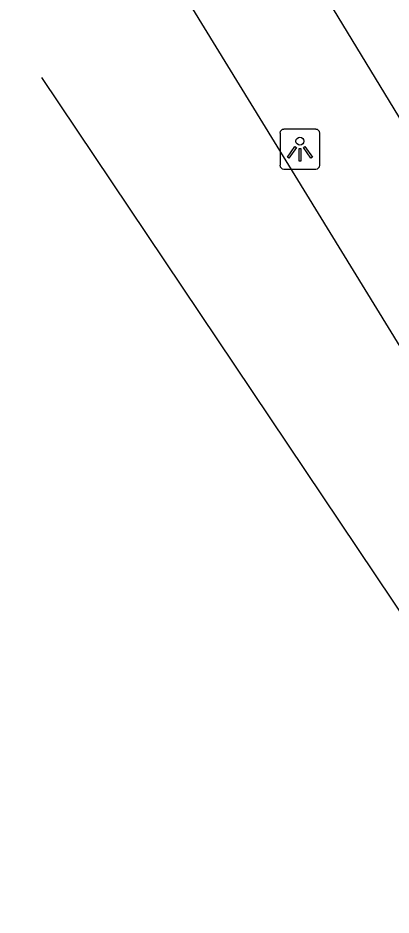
# Model space of a CAD drawing. Extents: x 160379 to 161131, y 383940 to 384849.
# Drawn here: x 160756.68 to 160766.03, y 384117.57 to 384140.05 of the extents above; entities that cross this region are included whole.
import ezdxf

# ---------------------------------------------------------------- set-up
doc = ezdxf.new("R2010")
doc.units = 0
for name, color, linetype in [('IMGEO_Fietspad_open', 7, 'Continuous'), ('IMGEO_Lichtpunt', 7, 'Continuous'), ('IMGEO_Rijbaan_lokaal_gesloten', 7, 'Continuous')]:
    doc.layers.add(name, color=color, linetype=linetype)

msp = doc.modelspace()

# ---------------------------------------------------------------- linework, layer by layer
at = {"layer": 'IMGEO_Fietspad_open'}
msp.add_lwpolyline([(160772.634, 384127.056), (160763.532, 384142.006), (160759.682, 384148.16)], dxfattribs=at)
at = {"layer": 'IMGEO_Lichtpunt'}
for p, q in [((160763.247, 384137.161), (160763.247, 384136.354)), ((160763.247, 384137.161), (160763.247, 384136.354)), ((160764.149, 384137.256), (160763.341, 384137.256)), ((160764.149, 384137.256), (160763.341, 384137.256)), ((160764.243, 384136.354), (160764.243, 384137.161)), ((160764.243, 384136.354), (160764.243, 384137.161)), ((160763.341, 384136.26), (160764.149, 384136.26)), ((160763.341, 384136.26), (160764.149, 384136.26))]:
    msp.add_line(p, q, dxfattribs=at)
for points in [[(160763.621, 384136.825), (160763.66, 384136.797), (160763.472, 384136.535), (160763.434, 384136.562), (160763.621, 384136.825)], [(160763.723, 384136.777), (160763.77, 384136.777), (160763.77, 384136.455), (160763.723, 384136.455), (160763.723, 384136.777)], [(160763.833, 384136.797), (160763.871, 384136.824), (160764.058, 384136.562), (160764.019, 384136.534), (160763.833, 384136.797)]]:
    msp.add_lwpolyline(points, dxfattribs=at)
msp.add_circle((160763.746, 384136.959), 0.0994, dxfattribs=at)
for centre, start, end in [((160763.341, 384137.161), 90, 180), ((160763.341, 384137.161), 90, 180), ((160764.149, 384137.161), 0, 90), ((160764.149, 384137.161), 0, 90), ((160763.341, 384136.354), 180, 270), ((160763.341, 384136.354), 180, 270), ((160764.149, 384136.354), 270, 0), ((160764.149, 384136.354), 270, 360)]:
    msp.add_arc(centre, 0.0946, start, end, dxfattribs=at)
at = {"layer": 'IMGEO_Rijbaan_lokaal_gesloten'}
for points in [[(160770.647, 384124.673), (160756.675, 384147.426)], [(160771.363, 384117.566), (160757.278, 384138.555)]]:
    msp.add_lwpolyline(points, dxfattribs=at)

doc.saveas('drawing.dxf')
